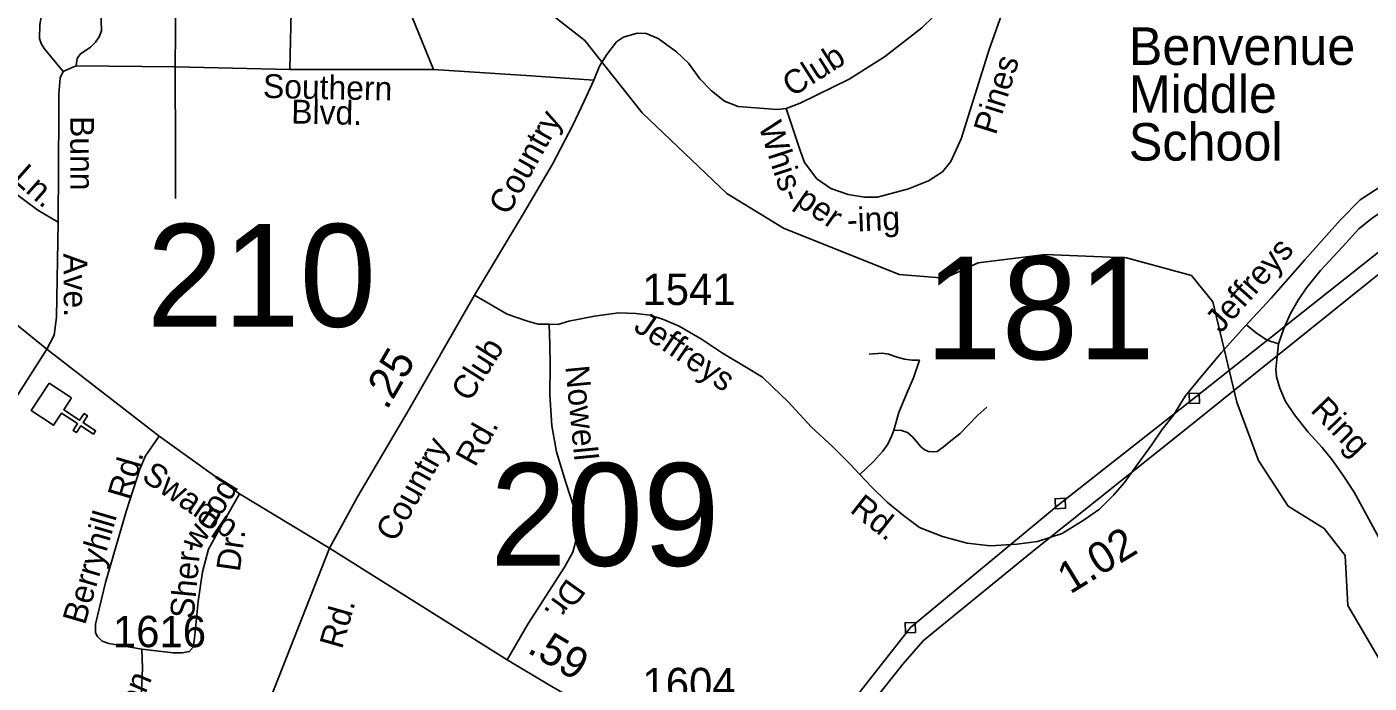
# Model space of a CAD drawing. Extents: x 2220236 to 2384410, y 720751 to 894131.
# Drawn here: x 2347083 to 2352437, y 810661 to 813280 of the extents above; entities that cross this region are included whole.
import ezdxf

# ---------------------------------------------------------------- set-up
doc = ezdxf.new("R2010")
doc.units = 0
doc.layers.add('Default', color=7, linetype='Continuous')

msp = doc.modelspace()

# ---------------------------------------------------------------- linework, layer by layer
at = {"layer": 'Default'}
for p, q in [((2347674.5, 813120.5), (2347681.3, 813967.7)), ((2348131.8, 813109.1), (2348150.4, 813966.3)), ((2347278.8, 813123.9), (2347674.5, 813120.5)), ((2347674.5, 813120.5), (2348131.8, 813109.1)), ((2348131.8, 813109.1), (2348704.7, 813109.6))]:
    msp.add_line(p, q, dxfattribs=at)
for points in [[(2343671.1, 815270.1), (2344530.6, 814697.9), (2345001.1, 814369.9), (2345172.1, 814236.4), (2345266.2, 814133.7), (2346041.3, 813123.1), (2346372.3, 812689.2), (2346439.3, 812606.1), (2346489.9, 812548.7), (2346560.8, 812479.6), (2346742.4, 812333.7), (2347162.9, 811993.7), (2347611, 811646.2), (2347930.8, 811416.9), (2348290, 811199.5)], [(2348505.8, 813756), (2348529.7, 813594), (2348560.5, 813463.9), (2348704.7, 813109.6)], [(2350111.9, 812954.1), (2350167.7, 812974.8), (2350362.4, 813071.2), (2350503.3, 813160.8), (2350651.8, 813276.5), (2350792.1, 813412.3), (2350914.6, 813549.5), (2350993.3, 813644.6), (2351064.3, 813725.3)], [(2350111.9, 812954.1), (2350167.9, 812782.9), (2350184.5, 812739.2), (2350233.2, 812673.7), (2350289.6, 812634.4), (2350358, 812611.2), (2350424.1, 812600.1), (2350476.1, 812600.6), (2350599.6, 812634.1), (2350679.1, 812665.1), (2350734.7, 812701.8), (2350768.2, 812742.2), (2350809.2, 812832.5), (2350920.8, 813189.8), (2351038.7, 813523.2), (2351050.1, 813581.3), (2351059.3, 813645.3), (2351058.7, 813695.3)], [(2346701.4, 803768.3), (2347318, 803863.7), (2348082.4, 803978.8), (2348896.4, 804114.6), (2349668.8, 804235.8), (2349684, 804971.7), (2349701.5, 805673.7), (2349709.8, 806313.5), (2349726.9, 807063.6), (2349743.4, 807839.6), (2349751, 808535.4), (2349765.4, 809335.3), (2349939.6, 809817.2), (2350090.8, 810226.9), (2350328.9, 810529.6), (2350606.6, 810882.8), (2351204.5, 811377.9), (2351739.2, 811798), (2352473.9, 812380.7), (2353111.5, 812908.3), (2353471.9, 813194.5), (2353662.4, 813640.7)], [(2347227.5, 813101.1), (2347151.3, 813193.9), (2347139.1, 813213.6), (2347132.9, 813233.5), (2347134.2, 813289.6), (2347141.7, 813331.7), (2347164.8, 813401.9), (2347184.1, 813454.1), (2347199.7, 813482.3), (2347219.6, 813496.6), (2347245.6, 813506.8), (2347289.4, 813515.4), (2347353.5, 813510)], [(2347353.5, 813510), (2347377.4, 813346.5), (2347380.3, 813264.4), (2347370.7, 813240.4), (2347357, 813218.3), (2347337, 813199.2), (2347294.8, 813170.7), (2347283.4, 813153.6), (2347278.8, 813123.9)], [(2353680.1, 813501), (2353539.9, 813195.3), (2353508.6, 813129), (2353453.3, 813082.3), (2353154.4, 812836.8), (2352423.5, 812252.2), (2351712.6, 811679.9), (2351106.6, 811196.8), (2350696.9, 810861.9), (2350657.2, 810829.5), (2350576.4, 810736.6), (2350391.2, 810504.3), (2350132.9, 810199.4), (2349980.2, 809773.6), (2349827.6, 809332), (2349826.9, 808886.2), (2349820, 808464.1), (2349807.5, 808000.2), (2349800.4, 807584.2), (2349797.5, 807166.3), (2349785.5, 806336.4), (2349765.7, 805488.5)], [(2352496.6, 810723.5), (2352351.6, 810970.3), (2352340.6, 811170.1), (2352256.7, 811278.2), (2352113.6, 811367.6), (2351994.6, 811549.8), (2351908.5, 811782.6), (2351812.6, 812182.4), (2351727.7, 812287.3), (2351468.7, 812358.7), (2351143.7, 812371.7), (2350877.5, 812337.8), (2350744.6, 812276.7), (2350561.5, 812292.1), (2350100.5, 812476.8), (2349874.6, 812615.2), (2349537.5, 812936.3), (2349308.6, 813225.6), (2349090.4, 813397.2)], [(2346561.9, 813221.3), (2346708.5, 812991.2), (2346782.1, 812866.2), (2346834.9, 812796.7), (2346905.8, 812727.6), (2347016.9, 812629.1), (2347125.8, 812548.3), (2347207, 812500.9)], [(2349344.5, 813067.6), (2349366.8, 813122.4), (2349396.1, 813168.9), (2349435, 813220), (2349462.6, 813238.3), (2349516.4, 813254.9), (2349552.5, 813253.4), (2349600.7, 813234), (2349673.3, 813180.7), (2349722, 813135.5), (2349766.6, 813071.9), (2349813.1, 813024.6), (2349865.6, 812983.3), (2349919.9, 812961.9), (2350075.9, 812949.6), (2350111.9, 812954.1)], [(2347227.5, 813101.1), (2347262.9, 813118.2), (2347278.8, 813123.9)], [(2347675.6, 812595.6), (2347675.6, 812781.6), (2347674.5, 813120.5)], [(2348704.7, 813109.6), (2349094.1, 813084.1), (2349344.5, 813067.6)], [(2347207, 812500.9), (2347210.4, 812936.8), (2347210.4, 813013.2), (2347215, 813077.1), (2347227.5, 813101.1)], [(2348868.2, 812209.3), (2349063.2, 812534.5), (2349178.6, 812732.2), (2349260.7, 812887.9), (2349305.2, 812983.8), (2349344.5, 813067.6)], [(2352484.6, 812644.4), (2352401, 812589.2), (2352321.3, 812507.9), (2352179.4, 812350.1), (2352045.3, 812197), (2351938.9, 812082.6), (2351847.4, 811980), (2351770.9, 811889.2), (2351703.1, 811805.6), (2351655.8, 811729.8), (2351609.2, 811672.2), (2351568.2, 811610.7), (2351506.7, 811527), (2351461, 811462.3), (2351416.8, 811411.8), (2351361.6, 811355), (2351300.1, 811312.4), (2351212.3, 811258.6), (2351113.1, 811226), (2351031, 811215.8), (2350926.7, 811208.9), (2350832.6, 811219.2), (2350735.1, 811246.6), (2350643.6, 811281.7), (2350578.6, 811329.6), (2350513.6, 811382.6), (2350450.3, 811446), (2350405.5, 811493.5), (2350364.8, 811536.7), (2350296.4, 811605.1), (2350211.7, 811683), (2350119.3, 811784), (2350056.1, 811843.9), (2350016.7, 811881.6), (2349946.6, 811924.3), (2349857.7, 811977.4), (2349773.8, 812033.9), (2349684.9, 812085.2), (2349621.6, 812112.6), (2349568.6, 812129.7), (2349512.1, 812136.6), (2349442.9, 812139.1), (2349347.1, 812125.4), (2349244.5, 812104.9), (2349200.8, 812092.1), (2349165.8, 812092.9), (2349122.2, 812093.8), (2349075.1, 812106.6), (2348998.2, 812134), (2348868.2, 812209.3)], [(2352074.9, 812015.4), (2352095.7, 812076.4), (2352122.4, 812135.9), (2352153.7, 812189.5), (2352186.4, 812238.6), (2352242.9, 812307), (2352330.6, 812402.2), (2352396, 812473.6), (2352449.5, 812518.2), (2352514.9, 812559.9), (2352620.4, 812597), (2352715.6, 812616.4), (2352836, 812646.1), (2352873.2, 812653.6)], [(2347162.9, 811993.7), (2347191.9, 812050.1), (2347200.5, 812122), (2347207, 812500.9)], [(2348868.2, 812209.3), (2348607.3, 811754.9), (2348402.1, 811404), (2348290, 811199.5)], [(2348998.2, 810754.5), (2349080.3, 810896.6), (2349227.4, 811124.2), (2349259.9, 811184.1), (2349276.1, 811243.2), (2349276.1, 811296.2), (2349264.1, 811363), (2349231.6, 811465.7), (2349195.7, 811583.7), (2349176.9, 811688.2), (2349168.3, 811813.1), (2349170.1, 811929.5), (2349168.3, 812011.6), (2349165.8, 812092.9)], [(2352074.9, 812015.4), (2352030.3, 812030.3), (2351987.2, 812057.1), (2351948.5, 812089.8)], [(2344900, 811158.4), (2345048.2, 811065.9), (2345289.1, 810929.9), (2345416.6, 810868.4), (2345594.4, 810799), (2345834.2, 810721.4), (2345914.3, 810708.5), (2345994.4, 810703.3), (2346090.2, 810714.4), (2346165.7, 810735.7), (2346240.9, 810768.2), (2346360.7, 810829.8), (2346403.4, 810867.5), (2346530, 810999.3), (2346605.3, 811105.4), (2346919.1, 811612.8), (2347162.9, 811993.7)], [(2352708.1, 810864.9), (2352549.1, 811105.1), (2352376.6, 811423.4), (2352330.6, 811493.3), (2352288.9, 811552.8), (2352248.8, 811601.9), (2352193.8, 811662.9), (2352138.8, 811731.3), (2352103.1, 811784.9), (2352080.8, 811838.4), (2352067.4, 811883), (2352064.5, 811912.8), (2352068.9, 811953), (2352074.9, 812015.4)], [(2350442.6, 811974), (2350493.9, 811977.4), (2350519.6, 811974), (2350553.8, 811962), (2350582.9, 811953.4), (2350612, 811950), (2350642.7, 811950)], [(2350540.1, 811671), (2350560.6, 811741.2), (2350593.1, 811818.2), (2350618.8, 811879.8), (2350642.7, 811950)], [(2351720, 811777.3), (2351760, 811778.9), (2351758.3, 811818.8), (2351718.4, 811817.2), (2351720, 811777.3)], [(2350540.1, 811671), (2350570.9, 811669.3), (2350594.8, 811660.8), (2350615.4, 811643.7), (2350630.8, 811624.8), (2350647.9, 811604.3), (2350661.6, 811594), (2350678.7, 811585.5), (2350697.5, 811583.8), (2350712.9, 811585.5), (2350736.8, 811602.6), (2350760.8, 811623.1), (2350805.2, 811657.3), (2350837.7, 811689.9), (2350875.4, 811730.9), (2350911.3, 811761.7)], [(2350405.5, 811493.5), (2350458, 811544.4), (2350497.4, 811587.2), (2350516.2, 811614.6), (2350533.3, 811648.8), (2350540.1, 811671)], [(2347540.9, 810797.3), (2347409.2, 810819.2), (2347383.2, 810828.8), (2347364.9, 810846.6), (2347356.8, 810862.5), (2347356.4, 810896.5), (2347396.3, 811063), (2347479, 811345.9), (2347532.9, 811514.4), (2347556.3, 811568.7), (2347611, 811646.2)], [(2347540.9, 810797.3), (2347665.7, 810781.9), (2347702.5, 810782.6), (2347730.6, 810786.9), (2347746.2, 810805), (2347751.8, 810841), (2347766, 810987.2), (2347782.6, 811105.4), (2347807.5, 811195.6), (2347850.7, 811276), (2347930.8, 811416.9)], [(2351185.3, 811357.1), (2351225.3, 811358.7), (2351223.6, 811398.6), (2351183.7, 811397), (2351185.3, 811357.1)], [(2348290, 811199.5), (2348039.5, 810563.7), (2347768.2, 809899.1), (2347701.4, 809736.2)], [(2348290, 811199.5), (2348998.2, 810754.5), (2349167.5, 810653.5), (2349211.5, 810627.7), (2349300.8, 810575.2), (2349478.8, 810460.1), (2349601.9, 810376.3), (2349731.9, 810271.9), (2349831.1, 810184.6), (2349912.4, 810111.8), (2350186.1, 809870.5), (2350328, 809745.6), (2350463.1, 809637.8), (2350564.1, 809567.6), (2350701.2, 809480.6), (2350762.3, 809441.9)], [(2350587.5, 810862.1), (2350627.4, 810863.7), (2350625.8, 810903.6), (2350585.8, 810902), (2350587.5, 810862.1)], [(2347841.1, 810081), (2347463.3, 810249.3), (2347453.1, 810259.1), (2347448.9, 810279.1), (2347446.6, 810305), (2347460.1, 810347.2), (2347526.3, 810546.6), (2347540, 810630.4), (2347543.4, 810721.1), (2347540.9, 810797.3)]]:
    msp.add_lwpolyline(points, dxfattribs=at)
msp.add_lwpolyline([(2347260.7, 811799.3), (2347229.6, 811751.7), (2347293.2, 811709.9), (2347310.8, 811736.6), (2347324.2, 811727.9), (2347306.6, 811701.1), (2347356.9, 811668.1), (2347348.1, 811654.7), (2347297.8, 811687.7), (2347280.2, 811661), (2347266.9, 811669.7), (2347284.4, 811696.5), (2347220.8, 811738.3), (2347189.1, 811690.1), (2347100.1, 811748.6), (2347171.7, 811857.7)], close=True, dxfattribs=at)

# ---------------------------------------------------------------- texts
for s, height, p in [('Benvenue', 150, (2351477.8, 813128)), ('Middle', 150, (2351477.8, 812937)), ('School', 150, (2351477.8, 812746)), ('210', 410.1, (2347560.6, 812083.2)), ('181', 410.1, (2350665.7, 811953.2)), ('1541', 125, (2349537.8, 812169.9)), ('209', 410.1, (2348930.5, 811129.3)), ('1616', 125, (2347425.6, 810804.6)), ('1604', 125, (2349538, 810597.2))]:
    msp.add_text(s, height=height, dxfattribs=at).set_placement(p)
for s, height, rotation, p in [('Club', 95, 32.5707, (2350135.1, 812997.7)), ('Pines', 95, 72.6545, (2350947, 812844.9)), ('Southern', 95, 358.8083, (2348023.7, 812996.6)), ('Blvd.', 95, 358.7389, (2348136.4, 812894.6)), ('Bunn', 95, 270.2107, (2347255.6, 812923.6)), ('Country', 95, 60.8259, (2349002.4, 812523.4)), ('Whis-', 95, 288.1125, (2350000, 812885)), ('Ln.', 95, 318.4406, (2347020.8, 812669.5)), ('per', 95, 325.1328, (2350143.5, 812573.8)), ('-ing', 95, 2.241, (2350355.5, 812461.8)), ('Jeffreys', 95, 48.3429, (2351845.3, 812054)), ('Ave.', 95, 270.5388, (2347228.1, 812375.9)), ('Jeffreys', 95, 325.5135, (2349497.8, 812071.7)), ('.25', 125, 59.724, (2348518.7, 811747.7)), ('Club', 95, 57.5981, (2348848.9, 811779.3)), ('Nowell', 95, 275.5633, (2349230.1, 811924.7)), ('Ring', 95, 314.0418, (2352198.7, 811747.8)), ('Rd.', 95, 60.5923, (2348870.3, 811519.7)), ('Country', 95, 60.8259, (2348551.9, 811219.2)), ('Rd.', 95, 73.7048, (2347494.2, 811387.9)), ('Swamp', 95, 325.606, (2347535.8, 811473.8)), ('wood', 95, 58.3325, (2347769.4, 811184.9)), ('Rd.', 95, 321.8579, (2350361.2, 811346.7)), ('Berryhill', 95, 73.7048, (2347314.4, 810890)), ('Dr.', 95, 82.0051, (2347931.6, 811102.8)), ('1.02', 125, 31.5181, (2351243.6, 811014)), ('Sher-', 95, 84.4527, (2347747.5, 810915.7)), ('Dr.', 95, 234.5558, (2349239, 811084.1)), ('Rd.', 95, 74.1357, (2348339.6, 810793.4)), ('.59', 125, 329.36, (2349073.5, 810785.9)), ('Overton', 95, 66.958, (2347406.5, 810265.8))]:
    msp.add_text(s, height=height, rotation=rotation, dxfattribs=at).set_placement(p)

doc.saveas('drawing.dxf')
